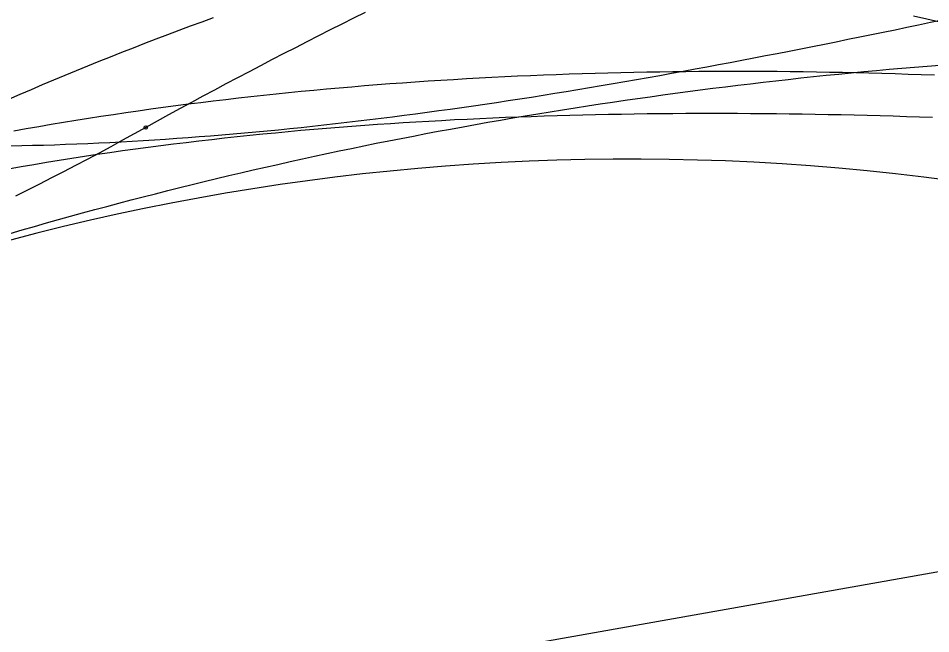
# Model space of a CAD drawing. Extents: x -14 to 1565148, y -25 to 642856.
# Drawn here: x 1564954.7 to 1564977.29, y 636488.98 to 636504.2 of the extents above; entities that cross this region are included whole.
import ezdxf

# ---------------------------------------------------------------- set-up
doc = ezdxf.new("R2010")
doc.units = 0
for name, color, linetype in [('DR_P_Headwall', 7, 'Continuous'), ('MT_P_Drums', 7, 'Continuous'), ('PM_P_Edge_Line', 7, 'Continuous'), ('PV_X_COP', 7, 'Continuous'), ('SC_Scratch2', 7, 'Continuous'), ('TR_Turning_Path25', 7, 'Continuous'), ('TR_Turning_Path26', 7, 'Continuous'), ('TR_Turning_Path29', 7, 'Continuous')]:
    doc.layers.add(name, color=color, linetype=linetype)

msp = doc.modelspace()

# ---------------------------------------------------------------- linework, layer by layer
at = {"layer": 'DR_P_Headwall'}
msp.add_lwpolyline([(1564977.375, 636502.792), (1564977.05, 636502.804), (1564976.725, 636502.815), (1564976.401, 636502.825), (1564976.076, 636502.835), (1564975.752, 636502.844), (1564975.428, 636502.852), (1564975.103, 636502.859), (1564974.779, 636502.866), (1564974.455, 636502.872), (1564974.131, 636502.877), (1564973.808, 636502.881), (1564973.484, 636502.884), (1564973.16, 636502.886), (1564972.837, 636502.888), (1564972.514, 636502.889), (1564972.191, 636502.888), (1564971.868, 636502.887), (1564971.546, 636502.885), (1564971.223, 636502.882), (1564970.901, 636502.879), (1564970.58, 636502.874), (1564970.258, 636502.869), (1564969.937, 636502.862), (1564969.616, 636502.855), (1564969.295, 636502.847), (1564968.975, 636502.839), (1564968.655, 636502.829), (1564968.335, 636502.818), (1564968.016, 636502.807), (1564967.697, 636502.795), (1564967.378, 636502.782), (1564967.06, 636502.768), (1564966.742, 636502.753), (1564966.424, 636502.737), (1564966.107, 636502.72), (1564965.79, 636502.703), (1564965.474, 636502.684), (1564965.157, 636502.665), (1564964.842, 636502.644), (1564964.526, 636502.623), (1564964.211, 636502.601), (1564963.897, 636502.578), (1564963.582, 636502.554), (1564963.268, 636502.529), (1564962.955, 636502.503), (1564962.641, 636502.476), (1564962.328, 636502.448), (1564962.016, 636502.419), (1564961.703, 636502.389), (1564961.391, 636502.358), (1564961.079, 636502.327), (1564960.768, 636502.294), (1564960.457, 636502.26), (1564960.146, 636502.225), (1564959.835, 636502.189), (1564959.525, 636502.152), (1564959.215, 636502.114), (1564958.905, 636502.075), (1564958.595, 636502.035), (1564958.286, 636501.994), (1564957.977, 636501.952), (1564957.668, 636501.908), (1564957.359, 636501.864), (1564957.051, 636501.818), (1564956.742, 636501.771), (1564956.434, 636501.723), (1564956.126, 636501.674), (1564955.819, 636501.624), (1564955.511, 636501.572), (1564955.204, 636501.519), (1564954.897, 636501.465), (1564954.591, 636501.41)], dxfattribs=at)
at = {"layer": 'MT_P_Drums'}
msp.add_lwpolyline([(1564954.5, 636498.881), (1564954.798, 636498.968), (1564955.096, 636499.054), (1564955.394, 636499.139), (1564955.693, 636499.223), (1564955.992, 636499.306), (1564956.291, 636499.388), (1564956.591, 636499.47), (1564956.891, 636499.55), (1564957.191, 636499.63), (1564957.492, 636499.709), (1564957.793, 636499.787), (1564958.094, 636499.864), (1564958.396, 636499.941), (1564958.697, 636500.016), (1564958.999, 636500.091), (1564959.302, 636500.165), (1564959.604, 636500.238), (1564959.907, 636500.31), (1564960.21, 636500.381), (1564960.514, 636500.451), (1564960.817, 636500.521), (1564961.121, 636500.59), (1564961.425, 636500.658), (1564961.73, 636500.725), (1564962.034, 636500.791), (1564962.339, 636500.856), (1564962.644, 636500.921), (1564962.95, 636500.985), (1564963.255, 636501.048), (1564963.561, 636501.11), (1564963.867, 636501.171), (1564964.173, 636501.231), (1564964.48, 636501.291), (1564964.787, 636501.349), (1564965.094, 636501.407), (1564965.401, 636501.464), (1564965.708, 636501.521), (1564966.015, 636501.576), (1564966.323, 636501.63), (1564966.631, 636501.684), (1564966.939, 636501.737), (1564967.247, 636501.789), (1564967.556, 636501.84), (1564967.864, 636501.891), (1564968.173, 636501.94), (1564968.482, 636501.989), (1564968.791, 636502.037), (1564969.101, 636502.084), (1564969.41, 636502.13), (1564969.72, 636502.176), (1564970.03, 636502.22), (1564970.34, 636502.264), (1564970.65, 636502.307), (1564970.96, 636502.349), (1564971.271, 636502.391), (1564971.581, 636502.431), (1564971.892, 636502.471), (1564972.203, 636502.51), (1564972.514, 636502.548), (1564972.825, 636502.585), (1564973.136, 636502.622), (1564973.448, 636502.657), (1564973.759, 636502.692), (1564974.071, 636502.726), (1564974.383, 636502.759), (1564974.695, 636502.792), (1564975.007, 636502.823), (1564975.319, 636502.854), (1564975.631, 636502.884), (1564975.943, 636502.913), (1564976.256, 636502.942), (1564976.568, 636502.969), (1564976.881, 636502.996), (1564977.194, 636503.022), (1564977.507, 636503.047)], dxfattribs=at)
at = {"layer": 'PM_P_Edge_Line'}
msp.add_lwpolyline([(1564977.328, 636501.747), (1564977.005, 636501.758), (1564976.682, 636501.769), (1564976.359, 636501.779), (1564976.037, 636501.788), (1564975.715, 636501.796), (1564975.392, 636501.804), (1564975.07, 636501.812), (1564974.749, 636501.818), (1564974.427, 636501.824), (1564974.106, 636501.829), (1564973.785, 636501.834), (1564973.464, 636501.838), (1564973.143, 636501.841), (1564972.823, 636501.843), (1564972.502, 636501.845), (1564972.182, 636501.846), (1564971.862, 636501.846), (1564971.543, 636501.845), (1564971.223, 636501.844), (1564970.903, 636501.842), (1564970.584, 636501.839), (1564970.265, 636501.836), (1564969.946, 636501.832), (1564969.627, 636501.827), (1564969.308, 636501.821), (1564968.989, 636501.814), (1564968.671, 636501.807), (1564968.353, 636501.798), (1564968.034, 636501.789), (1564967.716, 636501.78), (1564967.398, 636501.769), (1564967.08, 636501.757), (1564966.762, 636501.745), (1564966.445, 636501.732), (1564966.127, 636501.718), (1564965.81, 636501.703), (1564965.493, 636501.687), (1564965.176, 636501.67), (1564964.858, 636501.652), (1564964.542, 636501.634), (1564964.225, 636501.614), (1564963.908, 636501.594), (1564963.592, 636501.572), (1564963.275, 636501.55), (1564962.959, 636501.526), (1564962.643, 636501.502), (1564962.327, 636501.477), (1564962.011, 636501.45), (1564961.695, 636501.423), (1564961.379, 636501.394), (1564961.063, 636501.365), (1564960.748, 636501.334), (1564960.432, 636501.302), (1564960.117, 636501.269), (1564959.802, 636501.235), (1564959.486, 636501.2), (1564959.171, 636501.164), (1564958.856, 636501.126), (1564958.541, 636501.088), (1564958.226, 636501.048), (1564957.911, 636501.007), (1564957.596, 636500.964), (1564957.282, 636500.921), (1564956.967, 636500.876), (1564956.653, 636500.83), (1564956.338, 636500.782), (1564956.024, 636500.733), (1564955.71, 636500.683), (1564955.396, 636500.632), (1564955.082, 636500.58), (1564954.768, 636500.526), (1564954.454, 636500.472)], dxfattribs=at)
at = {"layer": 'PV_X_COP'}
msp.add_arc((1564969.87, 636440.711), 60, 77.60512, 161.78375, dxfattribs=at)
at = {"layer": 'SC_Scratch2'}
msp.add_line((1564950.924, 636485.826), (1564991.344, 636492.962), dxfattribs=at)
at = {"layer": 'TR_Turning_Path25'}
msp.add_lwpolyline([(1564954.465, 636502.204), (1564954.743, 636502.324), (1564955.022, 636502.443), (1564955.301, 636502.562), (1564955.581, 636502.679), (1564955.86, 636502.796), (1564956.141, 636502.911), (1564956.421, 636503.026), (1564956.702, 636503.139), (1564956.984, 636503.252), (1564957.265, 636503.363), (1564957.547, 636503.474), (1564957.83, 636503.584), (1564958.112, 636503.692), (1564958.396, 636503.8), (1564958.679, 636503.907), (1564958.963, 636504.013), (1564959.247, 636504.117), (1564959.531, 636504.221)], dxfattribs=at)
msp.add_arc((1564989.087, 636426.565), 91.716, 76.77078, 136.7592, dxfattribs=at)
at = {"layer": 'TR_Turning_Path26'}
msp.add_lwpolyline([(1564977.51, 636504.111), (1564977.186, 636504.182), (1564976.861, 636504.254)], dxfattribs=at)
at = {"layer": 'TR_Turning_Path29'}
for points in [[(1564977.568, 636504.156), (1564977.276, 636504.095), (1564976.985, 636504.034), (1564976.693, 636503.974), (1564976.402, 636503.913), (1564976.11, 636503.853), (1564975.818, 636503.794), (1564975.527, 636503.734), (1564975.235, 636503.675), (1564974.944, 636503.616), (1564974.652, 636503.558), (1564974.361, 636503.499), (1564974.069, 636503.442), (1564973.778, 636503.384), (1564973.486, 636503.327), (1564973.195, 636503.271), (1564972.904, 636503.215), (1564972.613, 636503.159), (1564972.322, 636503.104), (1564972.031, 636503.049), (1564971.74, 636502.994), (1564971.45, 636502.941), (1564971.159, 636502.887), (1564970.869, 636502.835), (1564970.579, 636502.782), (1564970.289, 636502.731), (1564969.999, 636502.68), (1564969.71, 636502.629), (1564969.42, 636502.579), (1564969.131, 636502.53), (1564968.842, 636502.481), (1564968.553, 636502.433), (1564968.264, 636502.386), (1564967.976, 636502.339), (1564967.688, 636502.293), (1564967.4, 636502.247), (1564967.112, 636502.203), (1564966.825, 636502.159), (1564966.537, 636502.115), (1564966.25, 636502.073), (1564965.964, 636502.031), (1564965.677, 636501.99), (1564965.391, 636501.949), (1564965.105, 636501.91), (1564964.82, 636501.871), (1564964.535, 636501.833), (1564964.25, 636501.795), (1564963.965, 636501.759), (1564963.681, 636501.723), (1564963.397, 636501.688), (1564963.113, 636501.654), (1564962.83, 636501.621), (1564962.547, 636501.588), (1564962.264, 636501.557), (1564961.982, 636501.526), (1564961.7, 636501.496), (1564961.418, 636501.467), (1564961.137, 636501.439), (1564960.856, 636501.412), (1564960.576, 636501.385), (1564960.295, 636501.36), (1564960.016, 636501.335), (1564959.736, 636501.311), (1564959.458, 636501.289), (1564959.179, 636501.267), (1564958.901, 636501.246), (1564958.623, 636501.226), (1564958.346, 636501.207), (1564958.069, 636501.188), (1564957.793, 636501.171), (1564957.517, 636501.155), (1564957.241, 636501.14), (1564956.966, 636501.125), (1564956.691, 636501.112), (1564956.417, 636501.099), (1564956.144, 636501.088), (1564955.87, 636501.078), (1564955.598, 636501.068), (1564955.325, 636501.06), (1564955.053, 636501.052), (1564954.782, 636501.045), (1564954.511, 636501.04)], [(1564963.288, 636504.346), (1564962.999, 636504.203), (1564962.709, 636504.059), (1564962.421, 636503.914), (1564962.132, 636503.769), (1564961.844, 636503.623), (1564961.557, 636503.476), (1564961.269, 636503.329), (1564960.983, 636503.18), (1564960.696, 636503.031), (1564960.41, 636502.882), (1564960.124, 636502.731), (1564959.839, 636502.58), (1564959.554, 636502.428), (1564959.27, 636502.275), (1564958.985, 636502.122), (1564958.702, 636501.968), (1564958.418, 636501.813), (1564958.135, 636501.657), (1564957.853, 636501.501)], [(1564957.852, 636501.501), (1564957.567, 636501.342), (1564957.278, 636501.184), (1564956.988, 636501.026), (1564956.697, 636500.869), (1564956.405, 636500.713), (1564956.112, 636500.559), (1564955.818, 636500.405), (1564955.523, 636500.253), (1564955.227, 636500.102), (1564954.93, 636499.952), (1564954.632, 636499.804)]]:
    msp.add_lwpolyline(points, dxfattribs=at)
for centre in [(1564957.852, 636501.501), (1564957.853, 636501.501)]:
    msp.add_circle(centre, 0.0417, dxfattribs=at)

doc.saveas('drawing.dxf')
